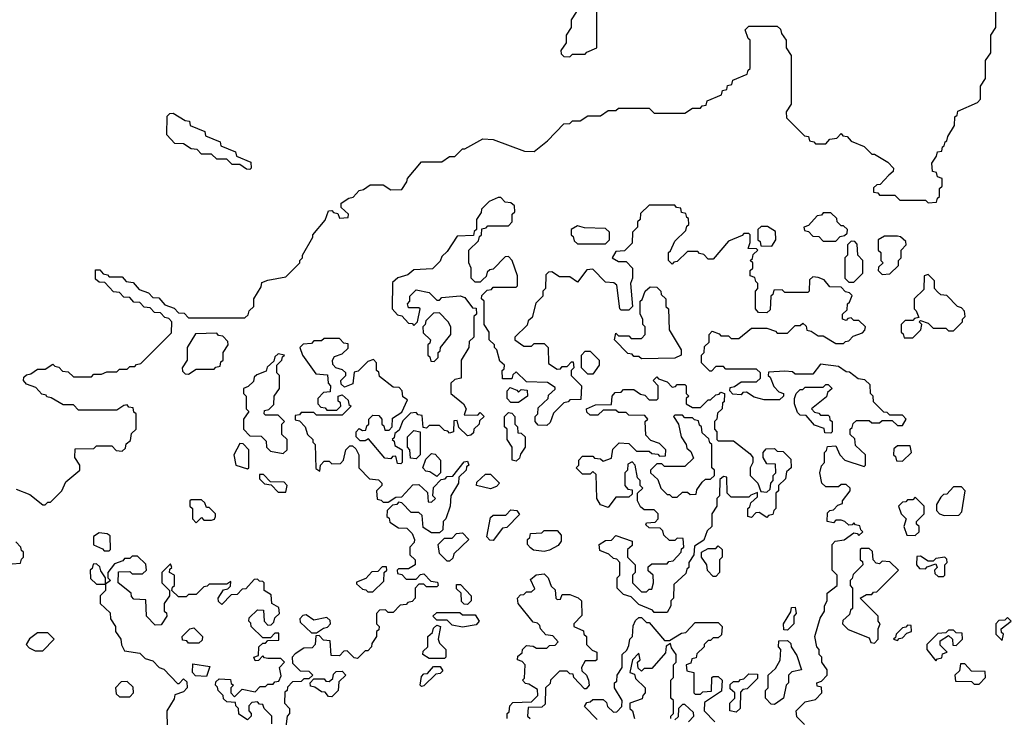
# Model space of a CAD drawing. Extents: x 2889633 to 3052318, y 540750 to 918690.
# Tile 261 of 656: x 2944005 to 2947853, y 729400 to 732125. Entities that reach past the tile are written whole.
import ezdxf

# ---------------------------------------------------------------- set-up
doc = ezdxf.new("R2010")
doc.units = 0

msp = doc.modelspace()

# ---------------------------------------------------------------- linework, layer by layer
at = {"layer": '0CON02XD'}
for points in [[(2946155, 731980), (2946165, 731990), (2946215, 731990), (2946221.7, 731998.3), (2946260, 732015), (2946260, 732185), (2946251.7, 732191.7), (2946248.3, 732208.3), (2946231.7, 732211.7), (2946225, 732230), (2946201.7, 732228.3), (2946198.3, 732211.7), (2946180, 732185), (2946180, 732155), (2946160, 732125), (2946160, 732095), (2946140, 732065), (2946140, 732035), (2946120, 732005), (2946121.7, 731991.7), (2946131.7, 731981.7), (2946155, 731980)], [(2947401.7, 731518.3), (2947368.3, 731481.7), (2947355, 731480), (2947341.7, 731468.3), (2947341.7, 731451.7), (2947358.3, 731448.3), (2947365, 731440), (2947425, 731440), (2947445, 731420), (2947545, 731420), (2947555, 731410), (2947588.3, 731411.7), (2947591.7, 731428.3), (2947600, 731435), (2947600, 731465), (2947610, 731475), (2947610, 731505), (2947591.7, 731511.7), (2947588.3, 731528.3), (2947571.7, 731531.7), (2947570, 731565), (2947588.3, 731591.7), (2947591.7, 731608.3), (2947608.3, 731611.7), (2947611.7, 731628.3), (2947618.3, 731631.7), (2947621.7, 731648.3), (2947628.3, 731651.7), (2947631.7, 731668.3), (2947658.3, 731711.7), (2947660, 731745), (2947668.3, 731751.7), (2947671.7, 731768.3), (2947748.3, 731801.7), (2947760, 731815), (2947760, 731865), (2947780, 731895), (2947780, 731965), (2947800, 731995), (2947800, 732065), (2947820, 732095), (2947820, 732185)], [(2943991.7, 730291.7), (2944045, 730270), (2944095, 730230), (2944105, 730230), (2944115, 730240), (2944125, 730240), (2944170, 730285), (2944185, 730320), (2944240, 730365), (2944240, 730385), (2944220, 730415), (2944221.7, 730448.3), (2944295, 730450), (2944305, 730460), (2944365, 730460), (2944381.7, 730441.7), (2944405, 730440), (2944418.3, 730451.7), (2944421.7, 730468.3), (2944438.3, 730481.7), (2944441.7, 730508.3), (2944460, 730525), (2944460, 730585), (2944451.7, 730591.7), (2944448.3, 730608.3), (2944431.7, 730611.7), (2944425, 730620), (2944411.7, 730618.3), (2944385, 730600), (2944235, 730600), (2944215, 730620), (2944175, 730620), (2944128.3, 730648.3), (2944111.7, 730651.7), (2944108.3, 730658.3), (2944091.7, 730661.7), (2944068.3, 730688.3), (2944031.7, 730701.7), (2944020, 730715), (2944021.7, 730728.3), (2944031.7, 730738.3), (2944048.3, 730741.7), (2944075, 730760), (2944105, 730760), (2944135, 730780), (2944141.7, 730771.7), (2944158.3, 730768.3), (2944171.7, 730751.7), (2944195, 730750), (2944215, 730730), (2944285, 730730), (2944295, 730740), (2944325, 730740), (2944345, 730750), (2944385, 730750), (2944395, 730760), (2944425, 730760), (2944435, 730770), (2944455, 730770), (2944461.7, 730778.3), (2944478.3, 730781.7), (2944598.3, 730901.7), (2944600, 730945), (2944588.3, 730958.3), (2944571.7, 730961.7), (2944555, 730980), (2944531.7, 730981.7), (2944515, 731000), (2944491.7, 731001.7), (2944475, 731020), (2944451.7, 731021.7), (2944435, 731040), (2944411.7, 731041.7), (2944395, 731060), (2944371.7, 731061.7), (2944338.3, 731098.3), (2944315, 731100), (2944301.7, 731111.7), (2944301.7, 731148.3), (2944318.3, 731148.3), (2944331.7, 731131.7), (2944348.3, 731128.3), (2944355, 731120), (2944405, 731120), (2944421.7, 731101.7), (2944448.3, 731098.3), (2944471.7, 731071.7), (2944508.3, 731058.3), (2944525, 731040), (2944548.3, 731038.3), (2944571.7, 731011.7), (2944608.3, 730998.3), (2944625, 730980), (2944648.3, 730978.3), (2944665, 730960), (2944885, 730960), (2944898.3, 730971.7), (2944901.7, 730988.3), (2944920, 731005), (2944920, 731035), (2944948.3, 731081.7), (2944951.7, 731098.3), (2944975, 731107.5), (2945045, 731120), (2945100, 731175), (2945100, 731185), (2945110, 731195), (2945110, 731205), (2945150, 731275), (2945150, 731285), (2945198.3, 731341.7), (2945211.7, 731378.3), (2945225, 731380), (2945231.7, 731371.7), (2945248.3, 731368.3), (2945255, 731350), (2945288.3, 731351.7), (2945290, 731365), (2945261.7, 731391.7), (2945261.7, 731408.3), (2945291.7, 731428.3), (2945308.3, 731431.7), (2945331.7, 731458.3), (2945348.3, 731461.7), (2945375, 731480), (2945425, 731480), (2945455, 731460), (2945498.3, 731461.7), (2945518.3, 731491.7), (2945520, 731505), (2945575, 731570), (2945655, 731570), (2945685, 731590), (2945705, 731590), (2945735, 731620), (2945745, 731620), (2945815, 731660), (2945855, 731657.5), (2945978.3, 731611.7), (2946015, 731610), (2946068.3, 731651.7), (2946131.7, 731718.3), (2946155, 731720), (2946165, 731730), (2946195, 731730), (2946225, 731750), (2946275, 731750), (2946305, 731770), (2946335, 731770), (2946345, 731780), (2946465, 731780), (2946485, 731760), (2946605, 731760), (2946635, 731780), (2946665, 731780), (2946671.7, 731788.3), (2946688.3, 731791.7), (2946691.7, 731808.3), (2946748.3, 731831.7), (2946751.7, 731848.3), (2946768.3, 731851.7), (2946771.7, 731868.3), (2946788.3, 731871.7), (2946791.7, 731888.3), (2946848.3, 731911.7), (2946851.7, 731928.3), (2946860, 731935), (2946860, 732045), (2946851.7, 732051.7), (2946840, 732085), (2946855, 732100), (2946965, 732100), (2946978.3, 732088.3), (2946981.7, 732071.7), (2947000, 732045), (2947000, 732015), (2947020, 731985), (2947020, 731795), (2947000, 731765), (2947001.7, 731741.7), (2947071.7, 731671.7), (2947088.3, 731668.3), (2947091.7, 731651.7), (2947108.3, 731648.3), (2947115, 731640), (2947155, 731640), (2947171.7, 731658.3), (2947198.3, 731661.7), (2947215, 731680), (2947221.7, 731671.7), (2947238.3, 731668.3), (2947255, 731650), (2947305, 731630), (2947335, 731600), (2947345, 731600), (2947398.3, 731568.3), (2947420, 731545), (2947418.3, 731531.7), (2947401.7, 731518.3)], [(2944905, 731540), (2944891.7, 731541.7), (2944865, 731560), (2944835, 731560), (2944815, 731580), (2944775, 731580), (2944755, 731600), (2944715, 731600), (2944698.3, 731618.3), (2944675, 731620), (2944645, 731640), (2944611.7, 731641.7), (2944580, 731675), (2944581.7, 731748.3), (2944591.7, 731758.3), (2944605, 731760), (2944651.7, 731731.7), (2944668.3, 731728.3), (2944671.7, 731711.7), (2944728.3, 731688.3), (2944731.7, 731671.7), (2944788.3, 731648.3), (2944791.7, 731631.7), (2944848.3, 731608.3), (2944851.7, 731591.7), (2944908.3, 731568.3), (2944910, 731545), (2944905, 731540)], [(2946565, 731260), (2946608.3, 731301.7), (2946611.7, 731318.3), (2946620, 731325), (2946618.3, 731348.3), (2946611.7, 731351.7), (2946608.3, 731368.3), (2946591.7, 731371.7), (2946588.3, 731388.3), (2946571.7, 731391.7), (2946565, 731400), (2946465, 731400), (2946431.7, 731368.3), (2946430, 731345), (2946420, 731335), (2946420, 731315), (2946400, 731295), (2946398.3, 731251.7), (2946368.3, 731221.7), (2946335, 731220), (2946320, 731195), (2946345, 731180), (2946375, 731180), (2946400, 731155), (2946400, 731115), (2946392.5, 731095), (2946400, 731005), (2946385, 730990), (2946355, 730990), (2946350, 730995), (2946338.3, 731088.3), (2946327, 731097), (2946295, 731100), (2946245, 731150), (2946221.7, 731148.3), (2946185, 731100), (2946155, 731120), (2946115, 731120), (2946085, 731140), (2946071.7, 731138.3), (2946061.7, 731128.3), (2946060, 731075), (2946050, 731065), (2946050, 731045), (2946021.7, 731018.3), (2946008.3, 730961.7), (2945991.7, 730948.3), (2945988.3, 730931.7), (2945940, 730885), (2945940, 730875), (2945975, 730850), (2946005, 730850), (2946015, 730860), (2946055, 730860), (2946070, 730845), (2946071.7, 730781.7), (2946105, 730760), (2946118.3, 730761.7), (2946125, 730770), (2946145, 730770), (2946161.7, 730788.3), (2946168.3, 730788.3), (2946170, 730765), (2946160, 730755), (2946160, 730735), (2946200, 730695), (2946198.3, 730641.7), (2946155, 730640), (2946148.3, 730631.7), (2946131.7, 730628.3), (2946091.7, 730588.3), (2946078.3, 730551.7), (2946065, 730540), (2946031.7, 730541.7), (2946020, 730555), (2946020, 730575), (2946030, 730585), (2946031.7, 730608.3), (2946070, 730645), (2946071.7, 730658.3), (2946098.3, 730681.7), (2946098.3, 730688.3), (2946067.5, 730707.5), (2945985, 730710), (2945945, 730750), (2945931.7, 730738.3), (2945928.3, 730721.7), (2945891.7, 730721.7), (2945890, 730755), (2945898.3, 730761.7), (2945900, 730775), (2945881.7, 730791.7), (2945870, 730835), (2945860, 730845), (2945860, 730855), (2945840, 730875), (2945840, 730905), (2945820, 730935), (2945820, 731025), (2945810, 731035), (2945811.7, 731048.3), (2945831.7, 731068.3), (2945848.3, 731071.7), (2945855, 731080), (2945945, 731080), (2945950, 731085), (2945950, 731125), (2945930, 731185), (2945915, 731200), (2945901.7, 731198.3), (2945855, 731150), (2945841.7, 731148.3), (2945831.7, 731138.3), (2945828.3, 731121.7), (2945815, 731110), (2945805, 731100), (2945785, 731100), (2945770, 731115), (2945770, 731155), (2945760, 731175), (2945760, 731225), (2945798.3, 731261.7), (2945801.7, 731278.3), (2945810, 731285), (2945811.7, 731308.3), (2945828.3, 731311.7), (2945835, 731320), (2945915, 731320), (2945930, 731335), (2945930, 731365), (2945940, 731375), (2945938.3, 731398.3), (2945925, 731410), (2945901.7, 731411.7), (2945885, 731430), (2945875, 731430), (2945840, 731415), (2945810, 731385), (2945808.3, 731371.7), (2945790, 731345), (2945790, 731305), (2945781.7, 731298.3), (2945778.3, 731281.7), (2945715, 731280), (2945675, 731220), (2945655, 731200), (2945648.3, 731181.7), (2945618.3, 731151.7), (2945545, 731147.5), (2945521.7, 731128.3), (2945483, 731117), (2945461.7, 731098.3), (2945460, 730995), (2945481.7, 730971.7), (2945498.3, 730968.3), (2945525, 730940), (2945538.3, 730938.3), (2945545, 730930), (2945560, 730945), (2945570, 730995), (2945565, 731000), (2945525, 731000), (2945520, 731015), (2945530, 731025), (2945530, 731045), (2945555, 731070), (2945605, 731060), (2945635, 731030), (2945645, 731030), (2945655, 731040), (2945727, 731047), (2945745, 731040), (2945775, 731000), (2945788.3, 730998.3), (2945790, 730975), (2945780, 730965), (2945780, 730885), (2945761.7, 730868.3), (2945760, 730845), (2945730, 730795), (2945730, 730725), (2945705, 730720), (2945690, 730705), (2945690, 730665), (2945740, 730625), (2945750, 730605), (2945741.7, 730581.7), (2945795, 730580), (2945805, 730590), (2945820, 730575), (2945801.7, 730558.3), (2945800, 730545), (2945780, 730525), (2945778.3, 730511.7), (2945768.3, 730501.7), (2945755, 730500), (2945721.7, 730531.7), (2945715, 730560), (2945701.7, 730558.3), (2945700, 730515), (2945685, 730510), (2945678.3, 730518.3), (2945665, 730520), (2945645, 730540), (2945605, 730540), (2945595, 730530), (2945581.7, 730531.7), (2945578.3, 730578.3), (2945561.7, 730581.7), (2945555, 730590), (2945531.7, 730588.3), (2945501.7, 730558.3), (2945488.3, 730521.7), (2945471.7, 730508.3), (2945468.3, 730491.7), (2945460, 730485), (2945468.3, 730478.3), (2945471.7, 730461.7), (2945500, 730445), (2945500, 730395), (2945495, 730390), (2945481.7, 730391.7), (2945475, 730420), (2945461.7, 730418.3), (2945455, 730410), (2945431.7, 730411.7), (2945368.3, 730488.3), (2945355, 730480), (2945335, 730480), (2945320, 730495), (2945320, 730515), (2945331.7, 730528.3), (2945345, 730520), (2945358.3, 730521.7), (2945361.7, 730538.3), (2945370, 730545), (2945370, 730565), (2945385, 730580), (2945408.3, 730578.3), (2945420, 730565), (2945420, 730545), (2945428.3, 730538.3), (2945431.7, 730521.7), (2945448.3, 730521.7), (2945460, 730535), (2945461.7, 730568.3), (2945498.3, 730591.7), (2945520, 730640), (2945501.7, 730651.7), (2945500, 730675), (2945488.3, 730688.3), (2945465, 730690), (2945411.7, 730731.7), (2945408.3, 730748.3), (2945400, 730755), (2945400, 730785), (2945388.3, 730798.3), (2945365, 730790), (2945328.3, 730751.7), (2945311.7, 730748.3), (2945307, 730703), (2945275, 730690), (2945261.7, 730701.7), (2945260, 730715), (2945280, 730735), (2945280, 730745), (2945267, 730757), (2945240, 730765), (2945228.3, 730778.3), (2945227.5, 730795), (2945235, 730810), (2945265, 730820), (2945288.3, 730841.7), (2945288.3, 730858.3), (2945271.7, 730861.7), (2945255, 730880), (2945195, 730880), (2945185, 730870), (2945155, 730870), (2945145, 730860), (2945113, 730857), (2945100, 730845), (2945110, 730815), (2945161.7, 730741.7), (2945208.3, 730738.3), (2945210, 730705), (2945220, 730695), (2945218.3, 730671.7), (2945191.7, 730668.3), (2945170, 730645), (2945170, 730625), (2945181.7, 730611.7), (2945198.3, 730608.3), (2945205, 730600), (2945245, 730600), (2945260, 730615), (2945258.3, 730628.3), (2945250, 730635), (2945250, 730655), (2945265, 730660), (2945288.3, 730638.3), (2945291.7, 730621.7), (2945300, 730615), (2945265, 730580), (2945165, 730580), (2945155, 730590), (2945105, 730590), (2945098.3, 730581.7), (2945081.7, 730578.3), (2945081.7, 730561.7), (2945098.3, 730558.3), (2945120, 730535), (2945130, 730505), (2945150, 730485), (2945150, 730475), (2945160, 730465), (2945161.7, 730371.7), (2945178.3, 730361.7), (2945180, 730385), (2945195, 730400), (2945215, 730400), (2945225, 730390), (2945258.3, 730391.7), (2945270, 730405), (2945280, 730445), (2945295, 730460), (2945305, 730460), (2945318.3, 730448.3), (2945330, 730425), (2945330, 730375), (2945371.7, 730331.7), (2945407, 730327), (2945420, 730315), (2945420, 730305), (2945400, 730285), (2945401.7, 730251.7), (2945418.3, 730248.3), (2945425, 730240), (2945445, 730240), (2945475, 730260), (2945498.3, 730261.7), (2945541.7, 730308.3), (2945565, 730310), (2945598.3, 730278.3), (2945601.7, 730241.7), (2945615, 730240), (2945630, 730255), (2945620, 730265), (2945621.7, 730298.3), (2945651.7, 730328.3), (2945668.3, 730331.7), (2945675, 730340), (2945698.3, 730341.7), (2945741.7, 730398.3), (2945755, 730400), (2945760, 730385), (2945751.7, 730378.3), (2945750, 730365), (2945721.7, 730338.3), (2945720, 730315), (2945690, 730265), (2945687.5, 730225), (2945670, 730175)], [(2947195, 731260), (2947211.7, 731278.3), (2947228.3, 731281.7), (2947238.3, 731291.7), (2947240, 731305), (2947225, 731320), (2947215, 731320), (2947200, 731335), (2947198.3, 731348.3), (2947175, 731370), (2947145, 731370), (2947138.3, 731361.7), (2947121.7, 731358.3), (2947088.3, 731321.7), (2947070, 731315), (2947071.7, 731301.7), (2947088.3, 731298.3), (2947105, 731280), (2947128.3, 731278.3), (2947145, 731260), (2947195, 731260)], [(2946295, 731250), (2946310, 731265), (2946310, 731295), (2946295, 731310), (2946212.5, 731312.5), (2946185, 731320), (2946160, 731305), (2946160, 731285), (2946168.3, 731278.3), (2946171.7, 731261.7), (2946185, 731250), (2946295, 731250)], [(2946945, 731240), (2946960, 731265), (2946958.3, 731298.3), (2946927, 731317), (2946903, 731317), (2946890, 731305), (2946890, 731265), (2946898.3, 731258.3), (2946901.7, 731241.7), (2946945, 731240)], [(2947071.7, 729371.7), (2947041.7, 729401.7), (2947040, 729425), (2947075, 729460), (2947115, 729470), (2947140, 729495), (2947138.3, 729518.3), (2947121.7, 729521.7), (2947120, 729535), (2947138.3, 729541.7), (2947160, 729565), (2947160, 729585), (2947140, 729615), (2947140, 729635), (2947130, 729645), (2947130, 729665), (2947120, 729675), (2947112.5, 729715), (2947133, 729787), (2947150, 729815), (2947150, 729835), (2947160, 729855), (2947160, 729885), (2947200, 729915), (2947200, 729955), (2947180, 729975), (2947180, 730075), (2947191.7, 730088.3), (2947227, 730093), (2947265, 730120), (2947278.3, 730118.3), (2947285, 730110), (2947300, 730125), (2947291.7, 730131.7), (2947288.3, 730148.3), (2947271.7, 730151.7), (2947265, 730160), (2947258.3, 730151.7), (2947245, 730150), (2947230, 730165), (2947215, 730170), (2947195, 730170), (2947185, 730160), (2947160, 730165), (2947161.7, 730198.3), (2947171.7, 730208.3), (2947185, 730210), (2947201.7, 730228.3), (2947220, 730235), (2947220, 730245), (2947250, 730285), (2947250, 730295), (2947235, 730310), (2947215, 730310), (2947205, 730300), (2947155, 730300), (2947140, 730315), (2947132.5, 730355), (2947138.3, 730381.7), (2947150, 730395), (2947150, 730435), (2947158.3, 730441.7), (2947161.7, 730458.3), (2947195, 730460), (2947210, 730425), (2947230, 730405), (2947305, 730380), (2947310, 730385), (2947310, 730425), (2947271.7, 730461.7), (2947268.3, 730488.3), (2947250, 730505), (2947250, 730525), (2947258.3, 730531.7), (2947261.7, 730548.3), (2947275, 730560), (2947325, 730560), (2947335, 730550), (2947365, 730550), (2947375, 730560), (2947415, 730560), (2947435, 730540), (2947455, 730540), (2947470, 730565), (2947455, 730580), (2947405, 730580), (2947395, 730590), (2947381.7, 730591.7), (2947341.7, 730631.7), (2947340, 730655), (2947330, 730665), (2947328.3, 730698.3), (2947308.3, 730718.3), (2947281.7, 730721.7), (2947248.3, 730748.3), (2947235, 730750), (2947205, 730770), (2947135, 730780), (2947105, 730740), (2947035, 730740), (2947025, 730750), (2946995, 730752.5), (2946931.7, 730748.3), (2946930, 730735), (2946938.3, 730728.3), (2946951.7, 730691.7), (2946971.7, 730671.7), (2946990, 730665), (2946990, 730655), (2946975, 730640), (2946915, 730640), (2946875, 730650), (2946845, 730670), (2946831.7, 730668.3), (2946825, 730660), (2946791.7, 730661.7), (2946780, 730675), (2946781.7, 730688.3), (2946798.3, 730691.7), (2946825, 730710), (2946885, 730710), (2946900, 730725), (2946900, 730745), (2946885, 730760), (2946765, 730760), (2946755, 730770), (2946725, 730770), (2946708.3, 730751.7), (2946701.7, 730751.7), (2946670, 730785), (2946670, 730815), (2946680, 730825), (2946681.7, 730848.3), (2946700, 730865), (2946700, 730895), (2946711.7, 730908.3), (2946738.3, 730898.3), (2946745, 730890), (2946775, 730890), (2946785, 730880), (2946815, 730880), (2946865, 730920), (2946925, 730920), (2946958.3, 730908.3), (2946965, 730900), (2947005, 730900), (2947035, 730930), (2947055, 730930), (2947065, 730940), (2947078.3, 730928.3), (2947081.7, 730911.7), (2947098.3, 730908.3), (2947125, 730890), (2947145, 730890), (2947195, 730860), (2947225, 730860), (2947231.7, 730868.3), (2947245, 730870), (2947261.7, 730888.3), (2947298.3, 730901.7), (2947308.3, 730911.7), (2947310, 730925), (2947285, 730950), (2947265, 730950), (2947255, 730960), (2947241.7, 730958.3), (2947235, 730950), (2947220, 730955), (2947220, 730975), (2947238.3, 730991.7), (2947240, 731015), (2947248.3, 731021.7), (2947258.3, 731048.3), (2947248.3, 731058.3), (2947231.7, 731061.7), (2947215, 731080), (2947171.7, 731081.7), (2947148.3, 731108.3), (2947125, 731117.5), (2947105, 731120), (2947091.7, 731108.3), (2947090, 731065), (2947085, 731060), (2946995, 731060), (2946985, 731070), (2946951.7, 731068.3), (2946948.3, 731051.7), (2946940, 731045), (2946938.3, 730991.7), (2946925, 730980), (2946891.7, 730981.7), (2946880, 730995), (2946880, 731065), (2946890, 731075), (2946890, 731095), (2946881.7, 731101.7), (2946878.3, 731118.3), (2946860, 731125), (2946860, 731145), (2946870, 731155), (2946870, 731175), (2946860, 731185), (2946868.3, 731191.7), (2946871.7, 731208.3), (2946890, 731225), (2946885, 731230), (2946851.7, 731231.7), (2946860, 731255), (2946860, 731285), (2946855, 731290), (2946835, 731290), (2946828.3, 731281.7), (2946775, 731260), (2946715, 731190), (2946695, 731190), (2946678.3, 731208.3), (2946661.7, 731211.7), (2946655, 731220), (2946615, 731220), (2946575, 731180), (2946561.7, 731178.3), (2946555, 731170), (2946540, 731185), (2946540, 731215), (2946548.3, 731221.7), (2946565, 731260)], [(2947265, 731100), (2947300, 731135), (2947300, 731185), (2947280, 731205), (2947278.3, 731248.3), (2947268.3, 731258.3), (2947255, 731260), (2947240, 731245), (2947240, 731205), (2947230, 731195), (2947230, 731115), (2947245, 731100), (2947265, 731100)], [(2947375, 731130), (2947405, 731132.5), (2947440, 731165), (2947440, 731185), (2947450, 731195), (2947450, 731225), (2947470, 731245), (2947468.3, 731258.3), (2947447, 731277), (2947435, 731280), (2947385, 731280), (2947360, 731265), (2947360, 731225), (2947370, 731215), (2947370, 731185), (2947380, 731175), (2947361.7, 731158.3), (2947360, 731145), (2947375, 731130)], [(2947461.7, 730881.7), (2947495, 730882.5), (2947527, 730913), (2947530, 730935), (2947520, 730945), (2947525, 730950), (2947555, 730940), (2947575, 730920), (2947625, 730920), (2947635, 730910), (2947655, 730910), (2947690, 730945), (2947690, 730955), (2947700, 730965), (2947697, 730987), (2947685, 731000), (2947670, 731005), (2947628.3, 731048.3), (2947605, 731050), (2947591.7, 731061.7), (2947580, 731075), (2947580, 731105), (2947555, 731130), (2947540, 731125), (2947538.3, 731071.7), (2947500, 731035), (2947500, 730995), (2947508.3, 730988.3), (2947518.3, 730961.7), (2947501.7, 730958.3), (2947495, 730950), (2947465, 730950), (2947450, 730935), (2947450, 730905), (2947458.3, 730898.3), (2947461.7, 730881.7)], [(2946435, 730800), (2946425, 730810), (2946405, 730810), (2946398.3, 730818.3), (2946381.7, 730821.7), (2946330, 730875), (2946335, 730900), (2946345, 730890), (2946385, 730890), (2946395, 730880), (2946435, 730880), (2946450, 730895), (2946450, 730925), (2946440, 730935), (2946440, 730955), (2946430, 730975), (2946430, 731025), (2946438.3, 731031.7), (2946450, 731065), (2946468.3, 731081.7), (2946495, 731080), (2946510, 731065), (2946511.7, 731051.7), (2946530, 731035), (2946530, 731005), (2946540, 730995), (2946543, 730913), (2946590, 730835), (2946590, 730815), (2946565, 730802.5), (2946435, 730800)], [(2945625, 730790), (2945640, 730805), (2945640, 730825), (2945648.3, 730831.7), (2945650, 730845), (2945690, 730895), (2945690, 730925), (2945680, 730945), (2945645, 730980), (2945621.7, 730978.3), (2945591.7, 730948.3), (2945590, 730935), (2945580, 730925), (2945581.7, 730901.7), (2945610, 730875), (2945608.3, 730861.7), (2945600, 730855), (2945600, 730815), (2945608.3, 730808.3), (2945611.7, 730791.7), (2945625, 730790)], [(2944665, 730740), (2944695, 730760), (2944765, 730760), (2944771.7, 730768.3), (2944788.3, 730771.7), (2944791.7, 730788.3), (2944800, 730795), (2944800, 730825), (2944820, 730855), (2944818.3, 730868.3), (2944798.3, 730888.3), (2944781.7, 730891.7), (2944775, 730900), (2944691.7, 730898.3), (2944660, 730845), (2944660, 730795), (2944640, 730765), (2944641.7, 730751.7), (2944651.7, 730741.7), (2944665, 730740)], [(2945035, 730430), (2945050, 730445), (2945050, 730485), (2945030, 730505), (2945030, 730545), (2945040, 730555), (2945015, 730580), (2944965, 730580), (2944960, 730585), (2944961.7, 730598.3), (2944978.3, 730601.7), (2944998.3, 730621.7), (2945000, 730655), (2945020, 730685), (2945020, 730735), (2945010, 730745), (2945010, 730775), (2945030, 730795), (2945031.7, 730808.3), (2945040, 730815), (2945015, 730820), (2945001.7, 730808.3), (2944998.3, 730791.7), (2944971.7, 730768.3), (2944968.3, 730751.7), (2944931.7, 730738.3), (2944921.7, 730728.3), (2944918.3, 730711.7), (2944898.3, 730691.7), (2944880, 730685), (2944880, 730665), (2944890, 730655), (2944890, 730605), (2944900, 730595), (2944880, 730565), (2944880, 730525), (2944905, 730500), (2944948.3, 730498.3), (2944968.3, 730478.3), (2944970, 730455), (2944985, 730440), (2945035, 730430)], [(2946245, 730740), (2946225, 730740), (2946200, 730765), (2946200, 730815), (2946215, 730830), (2946235, 730830), (2946270, 730795), (2946270, 730775), (2946245, 730740)], [(2946535, 729810), (2946485, 729810), (2946478.3, 729818.3), (2946425, 729840), (2946395, 729870), (2946365, 729880), (2946340, 729905), (2946340, 729945), (2946350, 729955), (2946350, 730005), (2946338.3, 730018.3), (2946325, 730020), (2946307, 730037), (2946271.7, 730051.7), (2946270, 730075), (2946295, 730090), (2946318.3, 730091.7), (2946335, 730110), (2946398.3, 730088.3), (2946398.3, 730071.7), (2946380, 730055), (2946380, 730025), (2946410, 729995), (2946410, 729965), (2946400, 729955), (2946400, 729925), (2946435, 729890), (2946455, 729890), (2946465, 729900), (2946475, 729900), (2946482.5, 729925), (2946480, 729955), (2946461.7, 729971.7), (2946461.7, 729988.3), (2946475, 730000), (2946535, 730000), (2946541.7, 730008.3), (2946558.3, 730011.7), (2946590, 730045), (2946591.7, 730058.3), (2946600, 730065), (2946598.3, 730098.3), (2946575, 730100), (2946565, 730090), (2946545, 730090), (2946521.7, 730111.7), (2946518.3, 730128.3), (2946508.3, 730138.3), (2946465, 730140), (2946451.7, 730151.7), (2946455, 730160), (2946488.3, 730161.7), (2946500, 730175), (2946500, 730195), (2946485, 730210), (2946445, 730210), (2946431.7, 730221.7), (2946420, 730245), (2946420, 730275), (2946440, 730295), (2946430, 730305), (2946430, 730325), (2946420, 730335), (2946410, 730385), (2946398.3, 730398.3), (2946381.7, 730388.3), (2946380, 730365), (2946370, 730355), (2946370, 730305), (2946381.7, 730291.7), (2946398.3, 730288.3), (2946398.3, 730271.7), (2946385, 730260), (2946335, 730260), (2946305, 730220), (2946275, 730230), (2946260, 730255), (2946258.3, 730348.3), (2946245, 730360), (2946235, 730350), (2946205, 730350), (2946180, 730375), (2946190, 730385), (2946190, 730405), (2946205, 730420), (2946245, 730420), (2946251.7, 730411.7), (2946275, 730410), (2946285, 730400), (2946318.3, 730411.7), (2946323, 730447), (2946348.3, 730471.7), (2946385, 730470), (2946415, 730440), (2946465, 730440), (2946475, 730430), (2946498.3, 730428.3), (2946505, 730420), (2946528.3, 730421.7), (2946530, 730445), (2946505, 730470), (2946471.7, 730481.7), (2946451.7, 730501.7), (2946450, 730555), (2946460, 730565), (2946448.3, 730578.3), (2946385, 730580), (2946375, 730590), (2946345, 730590), (2946335, 730600), (2946285, 730600), (2946265, 730580), (2946235, 730580), (2946221.7, 730591.7), (2946220, 730605), (2946255, 730620), (2946318.3, 730621.7), (2946320, 730655), (2946331.7, 730668.3), (2946355, 730670), (2946365, 730680), (2946405, 730680), (2946431.7, 730661.7), (2946448.3, 730658.3), (2946465, 730640), (2946495, 730640), (2946500, 730645), (2946500, 730695), (2946480, 730715), (2946495, 730730), (2946501.7, 730721.7), (2946535, 730710), (2946555, 730690), (2946568.3, 730691.7), (2946575, 730700), (2946605, 730700), (2946610, 730695), (2946610, 730665), (2946620, 730655), (2946610, 730645), (2946610, 730625), (2946635, 730610), (2946665, 730610), (2946695, 730640), (2946705, 730640), (2946725, 730660), (2946738.3, 730661.7), (2946745, 730670), (2946760, 730665), (2946758.3, 730631.7), (2946751.7, 730628.3), (2946750, 730605), (2946731.7, 730588.3), (2946730, 730565), (2946720, 730555), (2946720, 730525), (2946730, 730515), (2946730, 730485), (2946735, 730480), (2946795, 730480), (2946859.3, 730429.3), (2946870, 730415), (2946870, 730395), (2946860, 730375), (2946860, 730345), (2946890, 730315), (2946901.7, 730281.7), (2946925, 730280), (2946938.3, 730291.7), (2946940, 730315), (2946950, 730325), (2946950, 730345), (2946960, 730355), (2946958.3, 730388.3), (2946925, 730390), (2946910, 730415), (2946910, 730435), (2946921.7, 730448.3), (2946955, 730450), (2946965, 730440), (2946988.3, 730438.3), (2947018.3, 730408.3), (2947020, 730375), (2947001.7, 730358.3), (2946998.3, 730331.7), (2946970, 730305), (2946970, 730285), (2946960, 730275), (2946960, 730215), (2946951.7, 730208.3), (2946948.3, 730191.7), (2946931.7, 730188.3), (2946925, 730180), (2946895, 730200), (2946881.7, 730198.3), (2946865, 730180), (2946850, 730185), (2946850, 730215), (2946858.3, 730221.7), (2946861.7, 730238.3), (2946888.3, 730261.7), (2946888.3, 730278.3), (2946861.7, 730268.3), (2946855, 730260), (2946785, 730260), (2946770, 730275), (2946768.3, 730338.3), (2946755, 730340), (2946741.7, 730328.3), (2946740, 730265), (2946730, 730255), (2946730, 730225), (2946710, 730195), (2946710, 730145), (2946691.7, 730128.3), (2946678.3, 730091.7), (2946641.7, 730068.3), (2946640, 730035), (2946620, 730005), (2946620, 729985), (2946611.7, 729978.3), (2946608.3, 729961.7), (2946561.7, 729918.3), (2946560, 729865), (2946550, 729855), (2946550, 729835), (2946535, 729810)], [(2945955, 730630), (2945925, 730630), (2945910, 730645), (2945910, 730675), (2945921.7, 730688.3), (2945948.3, 730678.3), (2945955, 730670), (2945965, 730680), (2945988.3, 730678.3), (2945990, 730655), (2945955, 730630)], [(2947175, 730510), (2947151.7, 730511.7), (2947148.3, 730528.3), (2947111.7, 730541.7), (2947078.3, 730578.3), (2947055, 730580), (2947045, 730590), (2947032.5, 730625), (2947032.5, 730645), (2947040, 730665), (2947055, 730680), (2947065, 730680), (2947075, 730690), (2947145, 730690), (2947155, 730700), (2947165, 730700), (2947180, 730685), (2947161.7, 730668.3), (2947158.3, 730651.7), (2947100, 730605), (2947111.7, 730591.7), (2947128.3, 730588.3), (2947135, 730580), (2947165, 730580), (2947170, 730575), (2947171.7, 730561.7), (2947180, 730555), (2947180, 730515), (2947175, 730510)], [(2945945, 730400), (2945930, 730405), (2945930, 730455), (2945910, 730485), (2945910, 730525), (2945900, 730535), (2945900, 730575), (2945915, 730590), (2945928.3, 730588.3), (2945940, 730575), (2945940, 730545), (2945950, 730535), (2945951.7, 730511.7), (2945965, 730510), (2945980, 730495), (2945980, 730455), (2945961.7, 730428.3), (2945958.3, 730411.7), (2945945, 730400)], [(2946575, 730260), (2946595, 730280), (2946615, 730280), (2946625, 730270), (2946648.3, 730271.7), (2946651.7, 730288.3), (2946671.7, 730318.3), (2946685, 730330), (2946705, 730330), (2946720, 730345), (2946720, 730365), (2946710, 730375), (2946710, 730465), (2946701.7, 730471.7), (2946698.3, 730488.3), (2946671.7, 730511.7), (2946670, 730535), (2946661.7, 730541.7), (2946658.3, 730558.3), (2946641.7, 730561.7), (2946635, 730570), (2946605, 730570), (2946595, 730580), (2946565, 730580), (2946560, 730575), (2946580, 730545), (2946590, 730495), (2946610, 730465), (2946611.7, 730451.7), (2946628.3, 730438.3), (2946638.3, 730411.7), (2946605, 730380), (2946525, 730380), (2946515, 730390), (2946495, 730390), (2946470, 730365), (2946470, 730355), (2946498.3, 730328.3), (2946510, 730295), (2946535, 730270), (2946545, 730270), (2946555, 730260), (2946575, 730260)], [(2945555, 730410), (2945531.7, 730411.7), (2945530, 730445), (2945520, 730455), (2945520, 730495), (2945545, 730520), (2945570, 730515), (2945570, 730425), (2945555, 730410)], [(2944895, 730370), (2944900, 730375), (2944900, 730445), (2944878.3, 730468.3), (2944865, 730470), (2944842.5, 730425), (2944850, 730385), (2944895, 730370)], [(2947455, 730400), (2947490, 730435), (2947485, 730460), (2947435, 730460), (2947421.7, 730448.3), (2947420, 730425), (2947428.3, 730418.3), (2947431.7, 730401.7), (2947455, 730400)], [(2945635, 730340), (2945608.3, 730358.3), (2945591.7, 730361.7), (2945580, 730375), (2945591.7, 730408.3), (2945615, 730430), (2945628.3, 730428.3), (2945650, 730405), (2945650, 730355), (2945635, 730340)], [(2945045, 730280), (2945050, 730305), (2945038.3, 730318.3), (2944985, 730320), (2944958.3, 730348.3), (2944941.7, 730348.3), (2944941.7, 730331.7), (2944961.7, 730311.7), (2944988.3, 730308.3), (2945015, 730280), (2945045, 730280)], [(2945845, 730292.5), (2945790, 730305), (2945791.7, 730318.3), (2945825, 730350), (2945845, 730350), (2945880, 730315), (2945868.3, 730301.7), (2945845, 730292.5)], [(2947618.3, 730188.3), (2947675, 730190), (2947687, 730203), (2947700, 730285), (2947685, 730300), (2947655, 730300), (2947628.3, 730271.7), (2947615, 730270), (2947605, 730260), (2947588.3, 730231.7), (2947588.3, 730208.3), (2947600, 730195), (2947618.3, 730188.3)], [(2947505, 730110), (2947520, 730125), (2947520, 730145), (2947510, 730155), (2947510, 730165), (2947540, 730195), (2947540, 730225), (2947505, 730260), (2947495, 730250), (2947475, 730250), (2947468.3, 730241.7), (2947455, 730240), (2947440, 730225), (2947450, 730195), (2947470, 730175), (2947460, 730145), (2947471.7, 730111.7), (2947505, 730110)], [(2944695, 730160), (2944715, 730180), (2944725, 730170), (2944755, 730170), (2944766.4, 730173.6), (2944770, 730185), (2944770, 730195), (2944745, 730220), (2944735, 730220), (2944728.3, 730238.3), (2944715, 730250), (2944675, 730250), (2944670, 730245), (2944670, 730225), (2944680, 730215), (2944680, 730175), (2944695, 730160)], [(2945670, 730175), (2945660, 730165), (2945658.3, 730131.7), (2945645, 730120), (2945615, 730120), (2945581.7, 730141.7), (2945578.3, 730188.3), (2945565, 730200), (2945535, 730200), (2945498.3, 730238.3), (2945485, 730240), (2945478.3, 730231.7), (2945461.7, 730228.3), (2945441.7, 730208.3), (2945440, 730185), (2945448.3, 730178.3), (2945451.7, 730161.7), (2945485, 730140), (2945518.3, 730138.3), (2945538.3, 730118.3), (2945547.5, 730095), (2945547, 730083), (2945530, 730065), (2945530, 730035), (2945550, 730015), (2945550, 729995), (2945525, 729980), (2945485, 729980), (2945480, 729975), (2945481.7, 729961.7), (2945498.3, 729958.3), (2945515, 729940), (2945555, 729940), (2945571.7, 729958.3), (2945585, 729960), (2945611.7, 729931.7), (2945638.3, 729928.3), (2945640, 729915), (2945635, 729910), (2945595, 729910), (2945585, 729920), (2945565, 729920), (2945550, 729905), (2945550, 729865), (2945538.3, 729851.7), (2945521.7, 729848.3), (2945515, 729840), (2945491.7, 729838.3), (2945465, 729810), (2945445, 729810), (2945435, 729820), (2945411.7, 729818.3), (2945400, 729805), (2945400, 729765), (2945410, 729755), (2945408.3, 729741.7), (2945400, 729735), (2945400, 729715), (2945381.7, 729688.3), (2945380, 729675), (2945365, 729660), (2945355, 729660), (2945325, 729630), (2945311.7, 729631.7), (2945285, 729660), (2945271.7, 729658.3), (2945255, 729640), (2945221.7, 729641.7), (2945218.3, 729698.3), (2945191.7, 729701.7), (2945175, 729720), (2945161.7, 729718.3), (2945160, 729685), (2945148.3, 729671.7), (2945115, 729670), (2945081.7, 729648.3), (2945070, 729635), (2945071.7, 729611.7), (2945101.7, 729581.7), (2945135, 729580), (2945150, 729565), (2945135, 729550), (2945115, 729550), (2945105, 729540), (2945071.7, 729538.3), (2945051.7, 729518.3), (2945050, 729505), (2945041.7, 729498.3), (2945040, 729455), (2945060, 729435), (2945060, 729415), (2945050, 729405), (2945040, 729325)], [(2945855, 730090), (2945841.7, 730091.7), (2945830, 730105), (2945845, 730180), (2945855, 730190), (2945905, 730190), (2945925, 730210), (2945948.3, 730208.3), (2945958.3, 730191.7), (2945908.3, 730141.7), (2945891.7, 730138.3), (2945855, 730090)], [(2944355, 730050), (2944360, 730055), (2944358.3, 730108.3), (2944347, 730117), (2944315, 730120), (2944293.6, 730106.4), (2944293.3, 730073.3), (2944328.3, 730058.3), (2944335, 730050), (2944355, 730050)], [(2945685, 730010), (2945675, 730010), (2945645, 730040), (2945640, 730075), (2945665, 730100), (2945695, 730100), (2945711.7, 730118.3), (2945735, 730120), (2945760, 730095), (2945701.7, 730038.3), (2945698.3, 730021.7), (2945685, 730010)], [(2946055, 730047.5), (2946013, 730053), (2946001.7, 730061.7), (2945990, 730075), (2945990, 730095), (2945998.3, 730101.7), (2946001.7, 730118.3), (2946045, 730120), (2946055, 730130), (2946105, 730130), (2946121.7, 730111.7), (2946121.7, 730088.3), (2946109.3, 730070.7), (2946075, 730052.5), (2946055, 730047.5)], [(2943975, 730000), (2944008.3, 730001.7), (2944011.7, 730018.3), (2944020, 730025), (2944020, 730045), (2944011.7, 730051.7), (2944010, 730065), (2943990, 730085)], [(2946725, 729950), (2946715, 729950), (2946693, 729973), (2946690, 729995), (2946670, 730025), (2946670, 730045), (2946695, 730060), (2946725, 730060), (2946735, 730070), (2946750, 730055), (2946750, 730025), (2946740, 730015), (2946740, 729965), (2946725, 729950)], [(2944990, 729375), (2944990, 729405), (2944960, 729435), (2944955, 729450), (2944941.7, 729451.7), (2944935, 729460), (2944911.7, 729458.3), (2944900, 729445), (2944900, 729425), (2944910, 729415), (2944910, 729405), (2944895, 729390), (2944861.7, 729411.7), (2944860, 729435), (2944850, 729445), (2944848.3, 729458.3), (2944815, 729460), (2944801.7, 729471.7), (2944800, 729485), (2944780, 729505), (2944778.3, 729518.3), (2944770, 729525), (2944771.7, 729538.3), (2944785, 729550), (2944828.3, 729548.3), (2944831.7, 729531.7), (2944840, 729525), (2944830, 729515), (2944830, 729495), (2944845, 729480), (2944875, 729510), (2944925, 729500), (2944945, 729520), (2944965, 729520), (2944975, 729530), (2944995, 729530), (2945001.7, 729538.3), (2945018.3, 729541.7), (2945027.5, 729562.5), (2945020, 729595), (2945040, 729615), (2945025, 729630), (2944975, 729630), (2944961.7, 729631.7), (2944955, 729640), (2944938.3, 729621.7), (2944925, 729620), (2944920, 729635), (2944938.3, 729641.7), (2944940, 729675), (2944955, 729690), (2944965, 729690), (2944975, 729700), (2945018.3, 729701.7), (2945018.3, 729728.3), (2945001.7, 729728.3), (2944985, 729710), (2944955, 729710), (2944910, 729755), (2944908.3, 729768.3), (2944900, 729775), (2944901.7, 729788.3), (2944935, 729820), (2944958.3, 729818.3), (2944960, 729775), (2944975, 729760), (2944988.3, 729761.7), (2944998.3, 729771.7), (2945001.7, 729788.3), (2945020, 729805), (2945018.3, 729828.3), (2944990, 729845), (2944988.3, 729878.3), (2944960, 729895), (2944960, 729925), (2944955, 729930), (2944941.7, 729931.7), (2944935, 729940), (2944921.7, 729938.3), (2944888.3, 729901.7), (2944875, 729900), (2944855, 729880), (2944831.7, 729878.3), (2944795, 729840), (2944781.7, 729851.7), (2944780, 729865), (2944801.7, 729898.3), (2944818.3, 729901.7), (2944828.3, 729911.7), (2944830, 729930), (2944815, 729920), (2944745, 729920), (2944738.3, 729911.7), (2944725, 729910), (2944695, 729880), (2944665, 729880), (2944655, 729870), (2944625, 729870), (2944600, 729895), (2944601.7, 729908.3), (2944610, 729915), (2944610, 729955), (2944590, 729965), (2944591.7, 729978.3), (2944600, 729985), (2944595, 730000), (2944560, 729965), (2944560, 729925), (2944590, 729895), (2944590, 729875), (2944570, 729845), (2944570, 729815), (2944578.3, 729808.3), (2944580, 729795), (2944558.3, 729761.7), (2944535, 729760), (2944500, 729795), (2944498.3, 729858.3), (2944451.7, 729861.7), (2944441.7, 729871.7), (2944440, 729885), (2944390, 729925), (2944391.7, 729968.3), (2944435, 729970), (2944445, 729960), (2944485, 729960), (2944500, 729975), (2944498.3, 729998.3), (2944465, 730030), (2944445, 730030), (2944435, 730020), (2944415, 730020), (2944408.3, 730011.7), (2944375, 730000), (2944350, 729965), (2944350, 729945), (2944360, 729935), (2944340, 729920), (2944340, 729895), (2944320, 729875), (2944320, 729845), (2944358.3, 729808.3), (2944360, 729785), (2944380, 729755), (2944380, 729735), (2944400, 729705), (2944403, 729683), (2944415, 729660), (2944475, 729650), (2944495, 729630), (2944525, 729620), (2944550, 729595), (2944568.3, 729588.3), (2944621.7, 729531.7), (2944628.3, 729531.7), (2944645, 729550), (2944658.3, 729538.3), (2944660, 729515), (2944645, 729500), (2944611.7, 729488.3), (2944608.3, 729471.7), (2944580, 729425), (2944581.7, 729361.7)], [(2947345, 729690), (2947360, 729705), (2947360, 729745), (2947367.5, 729765), (2947360, 729775), (2947360, 729795), (2947290, 729865), (2947315, 729880), (2947335, 729880), (2947341.7, 729888.3), (2947355, 729890), (2947440, 729975), (2947405, 730007.5), (2947375, 730010), (2947365, 730000), (2947351.7, 730001.7), (2947340, 730015), (2947338.3, 730048.3), (2947325, 730060), (2947295, 730060), (2947290, 730055), (2947290, 730015), (2947298.3, 730008.3), (2947300, 729995), (2947261.7, 729958.3), (2947258.3, 729941.7), (2947250, 729935), (2947250, 729915), (2947260, 729905), (2947260, 729825), (2947251.7, 729818.3), (2947248.3, 729801.7), (2947221.7, 729778.3), (2947220, 729765), (2947243, 729743), (2947325, 729710), (2947331.7, 729691.7), (2947345, 729690)], [(2947615, 729950), (2947620, 729955), (2947620, 729995), (2947630, 730005), (2947628.3, 730018.3), (2947620, 730025), (2947585, 730020), (2947575, 730010), (2947555, 730010), (2947525, 730030), (2947511.7, 730028.3), (2947510, 729995), (2947521.7, 729981.7), (2947545, 729980), (2947551.7, 729988.3), (2947585, 730000), (2947590, 729985), (2947580, 729975), (2947581.7, 729961.7), (2947595, 729950), (2947615, 729950)], [(2944340, 729920), (2944340, 729945), (2944321.7, 729971.7), (2944318.3, 729988.3), (2944305, 730000), (2944291.7, 729998.3), (2944288.3, 729981.7), (2944280, 729975), (2944281.7, 729941.7), (2944305, 729920), (2944335, 729920), (2944340, 729920)], [(2945385, 729890), (2945428.3, 729931.7), (2945430, 729965), (2945440, 729975), (2945438.3, 729988.3), (2945421.7, 729988.3), (2945405, 729970), (2945381.7, 729968.3), (2945358.3, 729941.7), (2945321.7, 729928.3), (2945321.7, 729921.7), (2945345, 729900), (2945358.3, 729898.3), (2945365, 729890), (2945385, 729890)], [(2945910, 729395), (2945910, 729415), (2945918.3, 729421.7), (2945920, 729445), (2945931.7, 729458.3), (2946005, 729460), (2946030, 729485), (2946028.3, 729508.3), (2945995, 729530), (2945981.7, 729531.7), (2945970, 729545), (2945977.5, 729552.5), (2945980, 729605), (2945968.3, 729618.3), (2945950, 729625), (2945951.7, 729638.3), (2945968.3, 729651.7), (2945970, 729665), (2945985, 729680), (2946011.7, 729678.3), (2946025, 729670), (2946065, 729670), (2946075, 729680), (2946098.3, 729681.7), (2946110, 729695), (2946088.3, 729718.3), (2946061.7, 729721.7), (2946040, 729745), (2946038.3, 729758.3), (2946028.3, 729768.3), (2946011.7, 729771.7), (2945952.5, 729845), (2945950, 729865), (2945961.7, 729878.3), (2945975, 729880), (2945985, 729890), (2946005, 729890), (2946018.3, 729901.7), (2946001.7, 729938.3), (2946023, 729957), (2946055, 729960), (2946070, 729945), (2946081.7, 729911.7), (2946098.3, 729898.3), (2946100, 729865), (2946105, 729860), (2946118.3, 729861.7), (2946125, 729880), (2946155, 729880), (2946187, 729867), (2946200, 729855), (2946201.7, 729798.3), (2946170, 729765), (2946170, 729755), (2946208.3, 729738.3), (2946210, 729725), (2946220, 729715), (2946220, 729685), (2946241.7, 729661.7), (2946260, 729655), (2946260, 729625), (2946255, 729620), (2946215, 729620), (2946200, 729595), (2946201.7, 729581.7), (2946220, 729565), (2946227.5, 729545), (2946230, 729525), (2946218.3, 729511.7), (2946211.7, 729511.7), (2946170, 729555), (2946168.3, 729568.3), (2946155, 729570), (2946145, 729580), (2946115, 729580), (2946080, 729545), (2946078.3, 729531.7), (2946060, 729515), (2946058.3, 729451.7), (2946045, 729440), (2945991.7, 729438.3), (2945990, 729405), (2946000, 729395)], [(2945755, 729840), (2945741.7, 729841.7), (2945731.7, 729851.7), (2945730, 729885), (2945711.7, 729901.7), (2945711.7, 729918.3), (2945728.3, 729918.3), (2945770, 729875), (2945770, 729855), (2945755, 729840)], [(2945165, 729730), (2945191.7, 729748.3), (2945208.3, 729751.7), (2945220, 729765), (2945218.3, 729778.3), (2945205, 729790), (2945155, 729780), (2945125, 729800), (2945111.7, 729798.3), (2945100, 729785), (2945101.7, 729771.7), (2945145, 729730), (2945165, 729730)], [(2945735, 729752.5), (2945695, 729760), (2945675, 729780), (2945635, 729780), (2945620, 729795), (2945635, 729810), (2945725, 729810), (2945735, 729800), (2945785, 729800), (2945800, 729775), (2945788.3, 729761.7), (2945735, 729752.5)], [(2947005, 729740), (2946991.7, 729741.7), (2946990, 729765), (2947018.3, 729811.7), (2947021.7, 729828.3), (2947035, 729830), (2947040, 729805), (2947030, 729795), (2947030, 729765), (2947005, 729740)], [(2945665, 729630), (2945605, 729630), (2945580, 729645), (2945581.7, 729658.3), (2945600, 729675), (2945600, 729715), (2945618.3, 729731.7), (2945621.7, 729748.3), (2945635, 729760), (2945650, 729755), (2945640, 729705), (2945645, 729690), (2945670, 729665), (2945670, 729635), (2945665, 729630)], [(2946385, 729680), (2946390, 729705), (2946400, 729715), (2946403, 729757), (2946411.7, 729778.3), (2946425, 729790), (2946435, 729790), (2946455, 729770), (2946465, 729770), (2946525, 729700), (2946545, 729700), (2946591.7, 729728.3), (2946608.3, 729731.7), (2946645, 729770), (2946735, 729770), (2946750, 729755), (2946748.3, 729721.7), (2946735, 729710), (2946715, 729710), (2946705, 729700), (2946695, 729700), (2946680, 729685), (2946680, 729675), (2946651.7, 729648.3), (2946648.3, 729631.7), (2946631.7, 729628.3), (2946628.3, 729611.7), (2946610, 729605), (2946611.7, 729581.7), (2946640, 729575), (2946640, 729495), (2946645, 729490), (2946665, 729490), (2946675, 729500), (2946708.3, 729501.7), (2946710, 729555), (2946715, 729560), (2946735, 729560), (2946750, 729545), (2946748.3, 729501.7), (2946681.7, 729458.3), (2946680, 729425), (2946721.7, 729381.7)], [(2947435, 729700), (2947441.7, 729708.3), (2947455, 729710), (2947471.7, 729728.3), (2947490, 729735), (2947488.3, 729758.3), (2947475, 729760), (2947468.3, 729751.7), (2947455, 729750), (2947430, 729725), (2947428.3, 729711.7), (2947420, 729705), (2947435, 729700)], [(2947845, 729700), (2947850, 729725), (2947841.7, 729731.7), (2947840, 729745), (2947880, 729775), (2947865, 729790), (2947855, 729780), (2947831.7, 729778.3), (2947820, 729765), (2947820, 729725), (2947845, 729700)], [(2944095, 729660), (2944140, 729705), (2944115, 729730), (2944075, 729730), (2944043.6, 729706.4), (2944030, 729685), (2944041.7, 729671.7), (2944065, 729660), (2944095, 729660)], [(2944705, 729690), (2944665, 729690), (2944658.3, 729698.3), (2944641.7, 729701.7), (2944640, 729715), (2944670, 729745), (2944685, 729750), (2944720, 729715), (2944718.3, 729701.7), (2944705, 729690)], [(2947585, 729620), (2947591.7, 729628.3), (2947608.3, 729631.7), (2947611.7, 729648.3), (2947630, 729655), (2947601.7, 729681.7), (2947601.7, 729698.3), (2947635, 729720), (2947650, 729705), (2947651.7, 729681.7), (2947665, 729680), (2947690, 729705), (2947688.3, 729728.3), (2947665, 729730), (2947655, 729740), (2947635, 729740), (2947625, 729730), (2947593, 729727), (2947550, 729685), (2947550, 729665), (2947585, 729620)], [(2946550, 729395), (2946550, 729405), (2946560, 729415), (2946560, 729465), (2946550, 729475), (2946550, 729545), (2946560, 729555), (2946560, 729605), (2946570, 729615), (2946570, 729645), (2946551.7, 729671.7), (2946548.3, 729688.3), (2946531.7, 729678.3), (2946528.3, 729651.7), (2946475, 729590), (2946445, 729590), (2946435, 729580), (2946421.7, 729591.7), (2946420, 729615), (2946430, 729625), (2946425, 729650), (2946400, 729625), (2946390, 729575), (2946408.3, 729568.3), (2946411.7, 729551.7), (2946450, 729515), (2946450, 729495), (2946440, 729485), (2946438.3, 729471.7), (2946390, 729455), (2946390, 729435), (2946400, 729425), (2946407.5, 729395)], [(2946955, 729450), (2946941.7, 729451.7), (2946920, 729475), (2946920, 729505), (2946930, 729515), (2946930, 729565), (2946959.3, 729590.7), (2946977, 729623), (2946980, 729665), (2946970, 729675), (2946971.7, 729698.3), (2947005, 729700), (2947018.3, 729688.3), (2947020, 729675), (2947041.7, 729641.7), (2947060, 729585), (2947023, 729577), (2947010, 729565), (2947010, 729535), (2947000, 729525), (2946990, 729475), (2946955, 729450)], [(2946261.7, 729391.7), (2946211.7, 729441.7), (2946221.7, 729458.3), (2946235, 729460), (2946245, 729470), (2946285, 729470), (2946298.3, 729458.3), (2946301.7, 729441.7), (2946325, 729420), (2946338.3, 729421.7), (2946358.3, 729441.7), (2946360, 729465), (2946330, 729515), (2946330, 729535), (2946338.3, 729541.7), (2946340, 729565), (2946360, 729595), (2946360, 729645), (2946378.3, 729661.7), (2946385, 729680)], [(2944735, 729560), (2944691.7, 729561.7), (2944680, 729575), (2944681.7, 729608.3), (2944748.3, 729598.3), (2944735, 729560)], [(2947755, 729530), (2947780, 729555), (2947778.3, 729578.3), (2947725, 729580), (2947698.3, 729608.3), (2947681.7, 729608.3), (2947678.3, 729581.7), (2947660, 729565), (2947661.7, 729541.7), (2947725, 729540), (2947735, 729530), (2947755, 729530)], [(2945225, 729480), (2945211.7, 729481.7), (2945198.3, 729498.3), (2945185, 729500), (2945158.3, 729518.3), (2945141.7, 729521.7), (2945140, 729535), (2945155, 729550), (2945195, 729550), (2945201.7, 729541.7), (2945215, 729540), (2945228.3, 729551.7), (2945231.7, 729568.3), (2945241.7, 729578.3), (2945265, 729580), (2945280, 729565), (2945251.7, 729538.3), (2945250, 729505), (2945225, 729480)], [(2945575, 729520), (2945570, 729525), (2945575, 729560), (2945585, 729570), (2945598.3, 729571.7), (2945621.7, 729598.3), (2945648.3, 729598.3), (2945658.3, 729581.7), (2945648.3, 729571.7), (2945631.7, 729568.3), (2945585, 729522.5), (2945575, 729520)], [(2946805, 729420), (2946780, 729425), (2946780, 729455), (2946800, 729475), (2946800, 729495), (2946781.7, 729511.7), (2946781.7, 729528.3), (2946795, 729540), (2946815, 729540), (2946821.7, 729548.3), (2946835, 729550), (2946855, 729570), (2946888.3, 729568.3), (2946888.3, 729551.7), (2946848.3, 729511.7), (2946831.7, 729508.3), (2946821.7, 729498.3), (2946820, 729435), (2946805, 729420)], [(2944435, 729480), (2944450, 729495), (2944448.3, 729518.3), (2944425, 729540), (2944401.7, 729538.3), (2944380, 729515), (2944381.7, 729491.7), (2944395, 729480), (2944435, 729480)], [(2946618.3, 729381.7), (2946640, 729405), (2946638.3, 729418.3), (2946605, 729450), (2946595, 729450), (2946580, 729435), (2946578.3, 729401.7), (2946565, 729390)]]:
    msp.add_lwpolyline(points, dxfattribs=at)

doc.saveas('drawing.dxf')
